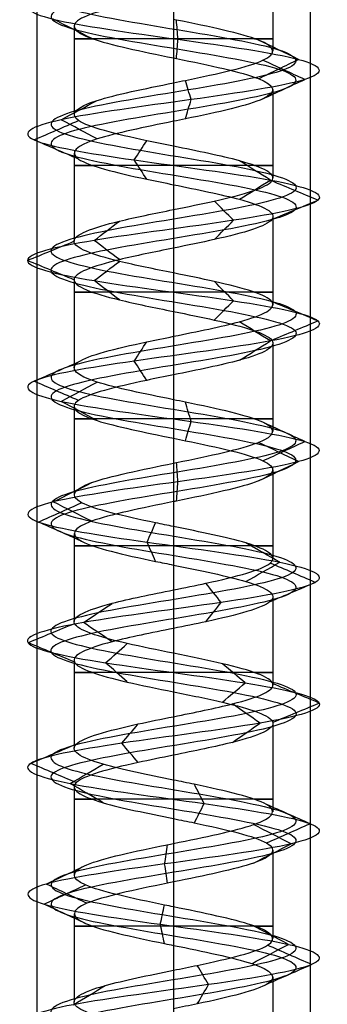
# Model space of a CAD drawing. Header units: millimetres. Extents: x -646 to 654, y -203 to 198.
# Tile 587 of 656: x 464.8 to 470.43, y 106.34 to 124.35. Entities that reach past the tile are written whole.
import ezdxf

# ---------------------------------------------------------------- set-up
doc = ezdxf.new("R2010")
doc.units = ezdxf.units.MM
doc.layers.add('Default', color=7, linetype='Continuous', true_color=0x000000)

msp = doc.modelspace()

# ---------------------------------------------------------------- linework, layer by layer
at = {"layer": 'Default', "color": 9, "true_color": 0xbebcba}
for p, q in [((469.432, 125.389, 881.322), (469.432, 123.774, 881.322)), ((467.616, 124.809, 879.505), (467.616, 123.194, 879.503)), ((465.8, 124.229, 881.322), (465.8, 122.615, 881.322)), ((469.432, 123.07, 881.322), (469.432, 121.456, 881.322)), ((467.616, 122.49, 879.503), (467.616, 120.876, 879.511)), ((465.8, 121.91, 881.322), (465.8, 120.297, 881.322)), ((469.432, 120.75, 881.322), (469.432, 119.137, 881.322)), ((467.616, 120.172, 879.511), (467.616, 118.559, 879.507)), ((465.8, 119.593, 881.322), (465.8, 117.98, 881.322)), ((469.432, 118.434, 881.322), (469.432, 116.82, 881.322)), ((467.616, 117.854, 879.507), (467.616, 116.24, 879.502)), ((465.8, 117.276, 881.322), (465.8, 115.66, 881.322)), ((469.432, 116.116, 881.322), (469.432, 114.5, 881.322)), ((467.616, 115.536, 879.502), (467.616, 113.922, 879.509)), ((465.8, 114.955, 881.322), (465.8, 113.343, 881.322)), ((469.432, 113.796, 881.322), (469.432, 112.183, 881.322)), ((467.616, 113.217, 879.509), (467.616, 111.604, 879.51)), ((465.8, 112.638, 881.322), (465.8, 111.026, 881.322)), ((469.432, 111.479, 881.322), (469.432, 109.865, 881.322)), ((467.616, 110.9, 879.51), (467.616, 109.286, 879.502)), ((465.8, 110.321, 881.322), (465.8, 108.706, 881.322)), ((469.432, 109.162, 881.322), (469.432, 107.546, 881.322)), ((467.616, 108.582, 879.502), (467.616, 106.967, 879.507)), ((465.8, 108.001, 881.322), (465.8, 106.388, 881.322)), ((469.432, 106.842, 881.322), (469.432, 105.228, 881.322))]:
    msp.add_line(p, q, dxfattribs=at)
at = {"layer": 'Default', "color": 9, "true_color": 0xbebcba, "extrusion": (0, 1, 0)}
for centre, start, end in [((-467.616, 881.322, 124.001), 270, 35.4392), ((-467.616, 881.322, 124.001), 144.6197, 270), ((-467.616, 881.322, 121.683), 270, 35.2305), ((-467.616, 881.322, 121.683), 144.7021, 270), ((-467.616, 881.322, 119.365), 270, 35.3467), ((-467.616, 881.322, 119.365), 144.6749, 270), ((-467.616, 881.322, 117.047), 270, 35.4895), ((-467.616, 881.322, 117.047), 144.755, 270), ((-467.616, 881.322, 114.729), 270, 35.2736), ((-467.616, 881.322, 114.729), 144.5029, 270), ((-467.616, 881.322, 112.411), 270, 35.2522), ((-467.616, 881.322, 112.411), 144.7143, 270), ((-467.616, 881.322, 110.093), 270, 35.4933), ((-467.616, 881.322, 110.093), 144.7115, 270), ((-467.616, 881.322, 107.774), 270, 35.342), ((-467.616, 881.322, 107.774), 144.5221, 270)]:
    msp.add_arc(centre, 1.816, start, end, dxfattribs=at)
at = {"layer": 'Default', "color": 9, "true_color": 0xbebcba}
for points, degree in [([(467.616, 139.246, 879.083), (466.871, 139.123, 879.083), (465.396, 138.878, 879.883), (465.201, 138.51, 882.41), (467.218, 138.143, 883.938), (469.596, 137.775, 883.077), (470.165, 137.407, 880.611), (468.403, 137.039, 878.796), (465.921, 136.672, 879.289), (464.988, 136.304, 881.641), (466.457, 135.936, 883.702), (468.985, 135.568, 883.587), (470.261, 135.2, 881.402), (469.119, 134.833, 879.144), (466.603, 134.465, 878.877), (465.012, 134.097, 880.845), (465.802, 133.729, 883.249), (468.249, 133.361, 883.892), (470.117, 132.994, 882.186), (469.699, 132.626, 879.69), (467.376, 132.258, 878.687), (465.272, 131.89, 880.092), (465.31, 131.523, 882.622), (467.456, 131.155, 883.964), (469.747, 130.787, 882.891), (470.09, 130.419, 880.384), (468.171, 130.051, 878.735), (465.744, 129.684, 879.451), (465.028, 129.316, 881.878), (466.677, 128.948, 883.797), (469.184, 128.58, 883.454), (470.257, 128.212, 881.162), (468.916, 127.845, 879.017), (466.386, 127.477, 878.979), (464.98, 127.109, 881.083), (465.983, 126.741, 883.406), (468.479, 126.374, 883.824), (470.185, 126.006, 881.956), (469.543, 125.638, 879.508), (467.139, 125.27, 878.719), (465.171, 124.902, 880.309), (465.438, 124.535, 882.826), (467.696, 124.167, 883.968), (469.88, 123.799, 882.691), (469.995, 123.431, 880.164), (467.935, 123.064, 878.695), (465.583, 122.696, 879.628), (465.089, 122.328, 882.11), (466.905, 121.96, 883.872), (469.371, 121.592, 883.303), (470.232, 121.225, 880.924), (468.702, 120.857, 878.909), (466.179, 120.489, 879.1), (464.969, 120.121, 881.322), (466.179, 119.753, 883.545), (468.702, 119.386, 883.736), (470.232, 119.018, 881.72), (469.371, 118.65, 879.341), (466.905, 118.282, 878.773), (465.089, 117.915, 880.535), (465.583, 117.547, 883.017), (467.935, 117.179, 883.949), (469.995, 116.811, 882.481), (469.88, 116.443, 879.953), (467.696, 116.076, 878.677), (465.438, 115.708, 879.819), (465.171, 115.34, 882.335), (467.139, 114.972, 883.925), (469.543, 114.604, 883.136), (470.185, 114.237, 880.689), (468.479, 113.869, 878.82), (465.983, 113.501, 879.239), (464.98, 113.133, 881.562), (466.386, 112.766, 883.666), (468.916, 112.398, 883.627), (470.257, 112.03, 881.482), (469.184, 111.662, 879.191), (466.677, 111.294, 878.848), (465.028, 110.927, 880.767), (465.744, 110.559, 883.194), (468.171, 110.191, 883.91), (470.09, 109.823, 882.261), (469.747, 109.455, 879.754), (467.456, 109.088, 878.681), (465.31, 108.72, 880.022), (465.272, 108.352, 882.552), (467.376, 107.984, 883.958), (469.699, 107.617, 882.954), (470.117, 107.249, 880.459), (468.249, 106.881, 878.753), (465.802, 106.513, 879.395), (465.012, 106.145, 881.799), (466.603, 105.778, 883.767), (469.119, 105.41, 883.5), (470.261, 105.042, 881.242), (468.985, 104.674, 879.057), (466.457, 104.307, 878.943), (464.988, 103.939, 881.003), (465.921, 103.571, 883.355), (468.403, 103.203, 883.849), (470.165, 102.835, 882.033), (469.596, 102.468, 879.567), (467.218, 102.1, 878.706), (465.201, 101.732, 880.235), (465.396, 101.364, 882.762), (466.871, 101.119, 883.562), (467.616, 100.996, 883.562)], 3), ([(467.616, 139.069, 878.656), (466.73, 138.947, 878.656), (464.973, 138.702, 879.609), (464.741, 138.334, 882.616), (467.142, 137.966, 884.436), (469.973, 137.598, 883.412), (470.65, 137.231, 880.476), (468.553, 136.863, 878.315), (465.599, 136.495, 878.902), (464.488, 136.127, 881.702), (466.237, 135.759, 884.155), (469.245, 135.392, 884.018), (470.764, 135.024, 881.417), (469.405, 134.656, 878.73), (466.41, 134.288, 878.412), (464.517, 133.92, 880.754), (465.456, 133.553, 883.616), (468.37, 133.185, 884.381), (470.594, 132.817, 882.35), (470.095, 132.449, 879.379), (467.331, 132.082, 878.185), (464.826, 131.714, 879.858), (464.872, 131.346, 882.87), (467.425, 130.978, 884.467), (470.153, 130.61, 883.189), (470.561, 130.243, 880.205), (468.277, 129.875, 878.242), (465.388, 129.507, 879.095), (464.536, 129.139, 881.983), (466.499, 128.771, 884.268), (469.483, 128.404, 883.86), (470.76, 128.036, 881.132), (469.163, 127.668, 878.578), (466.152, 127.3, 878.533), (464.478, 126.933, 881.037), (465.673, 126.565, 883.802), (468.643, 126.197, 884.3), (470.674, 125.829, 882.076), (469.909, 125.461, 879.163), (467.048, 125.094, 878.224), (464.705, 124.726, 880.117), (465.023, 124.358, 883.112), (467.711, 123.99, 884.471), (470.312, 123.623, 882.952), (470.448, 123.255, 879.943), (467.995, 122.887, 878.195), (465.196, 122.519, 879.305), (464.608, 122.151, 882.259), (466.77, 121.784, 884.357), (469.705, 121.416, 883.68), (470.73, 121.048, 880.848), (468.909, 120.68, 878.45), (465.905, 120.312, 878.677), (464.465, 119.945, 881.322), (465.905, 119.577, 883.968), (468.909, 119.209, 884.195), (470.73, 118.841, 881.796), (469.705, 118.474, 878.964), (466.77, 118.106, 878.288), (464.608, 117.738, 880.385), (465.196, 117.37, 883.339), (467.995, 117.002, 884.449), (470.448, 116.635, 882.701), (470.312, 116.267, 879.693), (467.711, 115.899, 878.173), (465.023, 115.531, 879.533), (464.705, 115.163, 882.528), (467.048, 114.796, 884.421), (469.909, 114.428, 883.481), (470.674, 114.06, 880.568), (468.643, 113.692, 878.344), (465.673, 113.325, 878.842), (464.478, 112.957, 881.607), (466.152, 112.589, 884.112), (469.163, 112.221, 884.066), (470.76, 111.853, 881.512), (469.483, 111.486, 878.785), (466.499, 111.118, 878.377), (464.536, 110.75, 880.661), (465.388, 110.382, 883.55), (468.277, 110.015, 884.402), (470.561, 109.647, 882.439), (470.153, 109.279, 879.455), (467.425, 108.911, 878.178), (464.872, 108.543, 879.775), (464.826, 108.176, 882.786), (467.331, 107.808, 884.459), (470.095, 107.44, 883.265), (470.594, 107.072, 880.295), (468.37, 106.704, 878.264), (465.456, 106.337, 879.028), (464.517, 105.969, 881.89), (466.41, 105.601, 884.233), (469.405, 105.233, 883.915), (470.764, 104.866, 881.227), (469.245, 104.498, 878.626), (466.237, 104.13, 878.49), (464.488, 103.762, 880.942), (465.599, 103.394, 883.742), (468.553, 103.027, 884.33), (470.65, 102.659, 882.168), (469.973, 102.291, 879.233), (467.142, 101.923, 878.209), (464.741, 101.555, 880.028), (464.973, 101.188, 883.035), (466.73, 100.942, 883.988), (467.616, 100.82, 883.988)], 3), ([(467.616, 138.893, 879.083), (466.871, 138.77, 879.083), (465.396, 138.525, 879.883), (465.201, 138.157, 882.409), (467.218, 137.79, 883.938), (469.596, 137.422, 883.077), (470.165, 137.054, 880.611), (468.403, 136.686, 878.796), (465.921, 136.318, 879.289), (464.988, 135.951, 881.641), (466.457, 135.583, 883.702), (468.985, 135.215, 883.587), (470.261, 134.847, 881.402), (469.119, 134.479, 879.144), (466.603, 134.112, 878.877), (465.012, 133.744, 880.845), (465.802, 133.376, 883.249), (468.249, 133.008, 883.892), (470.117, 132.641, 882.186), (469.699, 132.273, 879.69), (467.376, 131.905, 878.687), (465.272, 131.537, 880.092), (465.31, 131.169, 882.622), (467.456, 130.802, 883.964), (469.747, 130.434, 882.891), (470.09, 130.066, 880.384), (468.171, 129.698, 878.735), (465.744, 129.331, 879.451), (465.028, 128.963, 881.878), (466.677, 128.595, 883.797), (469.184, 128.227, 883.454), (470.257, 127.859, 881.162), (468.916, 127.492, 879.017), (466.386, 127.124, 878.979), (464.98, 126.756, 881.083), (465.983, 126.388, 883.405), (468.479, 126.02, 883.824), (470.185, 125.653, 881.956), (469.543, 125.285, 879.508), (467.139, 124.917, 878.719), (465.171, 124.549, 880.309), (465.438, 124.182, 882.826), (467.696, 123.814, 883.968), (469.88, 123.446, 882.691), (469.995, 123.078, 880.164), (467.935, 122.71, 878.695), (465.583, 122.343, 879.628), (465.089, 121.975, 882.11), (466.905, 121.607, 883.872), (469.371, 121.239, 883.303), (470.232, 120.871, 880.924), (468.702, 120.504, 878.909), (466.179, 120.136, 879.1), (464.969, 119.768, 881.322), (466.179, 119.4, 883.545), (468.702, 119.033, 883.736), (470.232, 118.665, 881.72), (469.371, 118.297, 879.341), (466.905, 117.929, 878.773), (465.089, 117.561, 880.535), (465.583, 117.194, 883.017), (467.935, 116.826, 883.949), (469.995, 116.458, 882.481), (469.88, 116.09, 879.953), (467.696, 115.722, 878.677), (465.438, 115.355, 879.819), (465.171, 114.987, 882.335), (467.139, 114.619, 883.925), (469.543, 114.251, 883.136), (470.185, 113.884, 880.689), (468.479, 113.516, 878.82), (465.983, 113.148, 879.239), (464.98, 112.78, 881.562), (466.386, 112.412, 883.666), (468.916, 112.045, 883.627), (470.257, 111.677, 881.482), (469.184, 111.309, 879.191), (466.677, 110.941, 878.848), (465.028, 110.574, 880.767), (465.744, 110.206, 883.194), (468.171, 109.838, 883.91), (470.09, 109.47, 882.261), (469.747, 109.102, 879.754), (467.456, 108.735, 878.681), (465.31, 108.367, 880.022), (465.272, 107.999, 882.552), (467.376, 107.631, 883.958), (469.699, 107.263, 882.954), (470.117, 106.896, 880.459), (468.249, 106.528, 878.753), (465.802, 106.16, 879.395), (465.012, 105.792, 881.799), (466.603, 105.425, 883.767), (469.119, 105.057, 883.5), (470.261, 104.689, 881.242), (468.985, 104.321, 879.057), (466.457, 103.953, 878.943), (464.988, 103.586, 881.003), (465.921, 103.218, 883.355), (468.403, 102.85, 883.849), (470.165, 102.482, 882.033), (469.596, 102.114, 879.567), (467.218, 101.747, 878.706), (465.201, 101.379, 880.235), (465.396, 101.011, 882.762), (466.871, 100.766, 883.562), (467.616, 100.643, 883.562)], 3), ([(466.121, 124.005, 882.354), (465.886, 124.123, 882.516), (465.652, 124.24, 882.677), (465.418, 124.358, 882.839)], 3), ([(467.696, 123.99, 883.991), (467.688, 124.108, 883.707), (467.679, 124.226, 883.422), (467.67, 124.343, 883.138)], 3), ([(467.67, 123.637, 883.138), (467.679, 123.755, 883.422), (467.688, 123.873, 883.707), (467.696, 123.99, 883.991)], 3), ([(469.901, 123.623, 882.704), (469.657, 123.74, 882.556), (469.414, 123.858, 882.409), (469.17, 123.975, 882.262)], 3), ([(467.616, 123.649, 883.138), (467.616, 122.842, 883.138), (467.616, 122.035, 883.138)], 2), ([(469.17, 123.27, 882.262), (469.414, 123.387, 882.409), (469.657, 123.505, 882.556), (469.901, 123.623, 882.704)], 3), ([(470.016, 123.255, 880.153), (469.761, 123.372, 880.278), (469.505, 123.49, 880.402), (469.25, 123.607, 880.527)], 3), ([(467.938, 122.887, 878.671), (467.903, 123.004, 878.953), (467.869, 123.122, 879.236), (467.835, 123.239, 879.518)], 3), ([(469.25, 122.902, 880.527), (469.505, 123.02, 880.402), (469.761, 123.137, 880.278), (470.016, 123.255, 880.153)], 3), ([(465.564, 122.519, 879.613), (465.783, 122.637, 879.794), (466.001, 122.754, 879.976), (466.219, 122.871, 880.158)], 3), ([(467.835, 122.534, 879.518), (467.869, 122.652, 879.236), (467.903, 122.769, 878.953), (467.938, 122.887, 878.671)], 3), ([(465.066, 122.151, 882.117), (465.337, 122.269, 882.032), (465.608, 122.386, 881.948), (465.879, 122.504, 881.863)], 3), ([(466.219, 122.167, 880.158), (466.001, 122.284, 879.976), (465.782, 122.402, 879.794), (465.564, 122.519, 879.613)], 3), ([(465.879, 121.799, 881.863), (465.608, 121.917, 881.948), (465.337, 122.034, 882.032), (465.066, 122.151, 882.117)], 3), ([(466.899, 121.784, 883.894), (466.975, 121.901, 883.621), (467.051, 122.018, 883.348), (467.127, 122.136, 883.075)], 3), ([(467.127, 121.432, 883.075), (467.051, 121.549, 883.348), (466.975, 121.666, 883.621), (466.899, 121.784, 883.894)], 3), ([(469.386, 121.416, 883.321), (469.198, 121.533, 883.109), (469.01, 121.65, 882.896), (468.822, 121.768, 882.684)], 3), ([(468.822, 121.064, 882.684), (469.01, 121.181, 882.897), (469.198, 121.299, 883.109), (469.386, 121.416, 883.321)], 3), ([(470.255, 121.048, 880.92), (469.975, 121.165, 880.963), (469.695, 121.282, 881.006), (469.415, 121.4, 881.048)], 3), ([(467.616, 121.331, 883.138), (467.616, 120.524, 883.138), (467.616, 119.717, 883.138)], 2), ([(468.712, 120.68, 878.887), (468.595, 120.797, 879.146), (468.479, 120.915, 879.404), (468.363, 121.032, 879.662)], 3), ([(469.415, 120.696, 881.048), (469.695, 120.814, 881.006), (469.975, 120.931, 880.963), (470.255, 121.048, 880.92)], 3), ([(466.166, 120.312, 879.08), (466.32, 120.43, 879.318), (466.473, 120.547, 879.556), (466.627, 120.664, 879.793)], 3), ([(468.363, 120.329, 879.662), (468.479, 120.446, 879.404), (468.595, 120.563, 879.146), (468.712, 120.68, 878.887)], 3), ([(464.945, 119.945, 881.322), (465.229, 120.062, 881.322), (465.512, 120.179, 881.322), (465.795, 120.296, 881.322)], 3), ([(466.627, 119.961, 879.793), (466.473, 120.078, 879.556), (466.32, 120.195, 879.318), (466.166, 120.312, 879.08)], 3), ([(465.795, 119.593, 881.322), (465.512, 119.71, 881.322), (465.229, 119.828, 881.322), (464.945, 119.945, 881.322)], 3), ([(466.166, 119.577, 883.565), (466.32, 119.694, 883.327), (466.473, 119.811, 883.089), (466.627, 119.928, 882.851)], 3), ([(466.627, 119.226, 882.851), (466.473, 119.343, 883.089), (466.32, 119.46, 883.327), (466.166, 119.577, 883.565)], 3), ([(468.712, 119.209, 883.757), (468.595, 119.326, 883.499), (468.479, 119.443, 883.241), (468.363, 119.56, 882.982)], 3), ([(468.363, 118.858, 882.982), (468.479, 118.975, 883.241), (468.595, 119.092, 883.499), (468.712, 119.209, 883.757)], 3), ([(470.255, 118.841, 881.724), (469.975, 118.959, 881.681), (469.694, 119.076, 881.639), (469.414, 119.193, 881.596)], 3), ([(467.616, 119.013, 883.138), (467.616, 118.206, 883.138), (467.616, 117.399, 883.138)], 2), ([(469.415, 118.49, 881.596), (469.695, 118.607, 881.639), (469.975, 118.724, 881.681), (470.255, 118.841, 881.724)], 3), ([(469.386, 118.474, 879.323), (469.198, 118.591, 879.536), (469.01, 118.708, 879.749), (468.821, 118.826, 879.961)], 3), ([(468.822, 118.122, 879.961), (469.01, 118.239, 879.748), (469.198, 118.356, 879.536), (469.386, 118.474, 879.323)], 3), ([(466.899, 118.106, 878.75), (466.975, 118.223, 879.023), (467.051, 118.341, 879.297), (467.127, 118.458, 879.57)], 3), ([(465.066, 117.738, 880.528), (465.337, 117.855, 880.612), (465.608, 117.973, 880.697), (465.879, 118.09, 880.781)], 3), ([(467.127, 117.754, 879.57), (467.051, 117.871, 879.297), (466.975, 117.988, 879.024), (466.899, 118.106, 878.75)], 3), ([(465.88, 117.386, 880.781), (465.609, 117.503, 880.697), (465.337, 117.621, 880.612), (465.066, 117.738, 880.528)], 3), ([(465.564, 117.37, 883.032), (465.783, 117.488, 882.85), (466.001, 117.605, 882.668), (466.219, 117.723, 882.486)], 3), ([(466.219, 117.018, 882.486), (466.001, 117.135, 882.668), (465.783, 117.253, 882.85), (465.564, 117.37, 883.032)], 3), ([(467.938, 117.002, 883.973), (467.903, 117.12, 883.691), (467.869, 117.238, 883.409), (467.835, 117.355, 883.126)], 3), ([(467.835, 116.65, 883.126), (467.869, 116.767, 883.408), (467.903, 116.885, 883.691), (467.938, 117.002, 883.973)], 3), ([(470.016, 116.635, 882.491), (469.761, 116.752, 882.367), (469.505, 116.87, 882.242), (469.25, 116.987, 882.118)], 3), ([(467.616, 116.695, 883.138), (467.616, 115.888, 883.138), (467.616, 115.081, 883.138)], 2), ([(469.901, 116.267, 879.941), (469.658, 116.384, 880.088), (469.414, 116.502, 880.235), (469.171, 116.619, 880.382)], 3), ([(469.25, 116.282, 882.118), (469.505, 116.399, 882.242), (469.761, 116.517, 882.367), (470.016, 116.635, 882.491)], 3), ([(467.696, 115.899, 878.653), (467.688, 116.017, 878.937), (467.679, 116.134, 879.221), (467.671, 116.252, 879.505)], 3), ([(469.171, 115.914, 880.382), (469.414, 116.032, 880.235), (469.658, 116.149, 880.088), (469.901, 116.267, 879.941)], 3), ([(465.418, 115.531, 879.805), (465.652, 115.649, 879.967), (465.886, 115.766, 880.128), (466.12, 115.884, 880.29)], 3), ([(467.671, 115.546, 879.505), (467.679, 115.664, 879.221), (467.688, 115.782, 878.937), (467.696, 115.899, 878.653)], 3), ([(465.149, 115.163, 882.344), (465.411, 115.281, 882.235), (465.674, 115.398, 882.127), (465.936, 115.516, 882.018)], 3), ([(466.12, 115.179, 880.29), (465.886, 115.296, 880.128), (465.652, 115.414, 879.967), (465.418, 115.531, 879.805)], 3), ([(465.936, 114.811, 882.018), (465.674, 114.929, 882.127), (465.411, 115.046, 882.235), (465.149, 115.163, 882.344)], 3), ([(467.134, 114.796, 883.949), (467.186, 114.913, 883.669), (467.237, 115.031, 883.39), (467.288, 115.148, 883.11)], 3), ([(467.288, 114.443, 883.111), (467.237, 114.561, 883.39), (467.186, 114.678, 883.669), (467.134, 114.796, 883.949)], 3), ([(469.56, 114.428, 883.152), (469.353, 114.545, 882.958), (469.146, 114.663, 882.763), (468.94, 114.78, 882.569)], 3), ([(467.616, 114.377, 883.138), (467.616, 113.57, 883.138), (467.616, 112.763, 883.138)], 2), ([(468.94, 114.076, 882.569), (469.147, 114.193, 882.763), (469.353, 114.311, 882.958), (469.56, 114.428, 883.152)], 3), ([(470.208, 114.06, 880.683), (469.933, 114.177, 880.751), (469.657, 114.295, 880.819), (469.382, 114.412, 880.887)], 3), ([(468.487, 113.692, 878.798), (468.394, 113.81, 879.066), (468.302, 113.927, 879.334), (468.209, 114.044, 879.602)], 3), ([(469.382, 113.708, 880.887), (469.657, 113.825, 880.819), (469.933, 113.943, 880.751), (470.208, 114.06, 880.683)], 3), ([(465.969, 113.325, 879.22), (466.144, 113.442, 879.443), (466.318, 113.559, 879.666), (466.493, 113.676, 879.89)], 3), ([(468.209, 113.341, 879.602), (468.302, 113.458, 879.334), (468.394, 113.575, 879.066), (468.487, 113.692, 878.798)], 3), ([(464.956, 112.957, 881.564), (465.238, 113.074, 881.538), (465.52, 113.191, 881.513), (465.803, 113.308, 881.487)], 3), ([(466.493, 112.973, 879.889), (466.318, 113.09, 879.666), (466.144, 113.207, 879.443), (465.969, 113.325, 879.22)], 3), ([(465.802, 112.605, 881.487), (465.52, 112.723, 881.513), (465.238, 112.84, 881.538), (464.956, 112.957, 881.564)], 3), ([(466.375, 112.589, 883.687), (466.506, 112.706, 883.436), (466.638, 112.823, 883.185), (466.769, 112.94, 882.935)], 3), ([(466.769, 112.238, 882.935), (466.638, 112.355, 883.185), (466.506, 112.472, 883.436), (466.375, 112.589, 883.687)], 3), ([(468.927, 112.221, 883.648), (468.788, 112.338, 883.402), (468.649, 112.455, 883.155), (468.51, 112.572, 882.908)], 3), ([(468.51, 111.87, 882.908), (468.649, 111.987, 883.155), (468.788, 112.104, 883.402), (468.927, 112.221, 883.648)], 3), ([(470.281, 111.853, 881.483), (469.998, 111.971, 881.466), (469.716, 112.088, 881.449), (469.433, 112.205, 881.432)], 3), ([(467.616, 112.059, 883.138), (467.616, 111.252, 883.138), (467.616, 110.445, 883.138)], 2), ([(469.198, 111.486, 879.171), (469.03, 111.603, 879.4), (468.862, 111.72, 879.628), (468.694, 111.837, 879.856)], 3), ([(469.433, 111.502, 881.432), (469.716, 111.619, 881.449), (469.998, 111.736, 881.466), (470.281, 111.853, 881.483)], 3), ([(466.669, 111.118, 878.825), (466.769, 111.235, 879.091), (466.87, 111.352, 879.356), (466.97, 111.47, 879.621)], 3), ([(468.694, 111.134, 879.856), (468.862, 111.251, 879.628), (469.03, 111.368, 879.4), (469.198, 111.486, 879.171)], 3), ([(465.005, 110.75, 880.762), (465.282, 110.867, 880.821), (465.559, 110.985, 880.881), (465.837, 111.102, 880.94)], 3), ([(466.97, 110.766, 879.621), (466.87, 110.883, 879.356), (466.769, 111.001, 879.091), (466.669, 111.118, 878.825)], 3), ([(465.837, 110.398, 880.94), (465.56, 110.515, 880.881), (465.282, 110.633, 880.821), (465.005, 110.75, 880.762)], 3), ([(465.727, 110.382, 883.21), (465.928, 110.5, 883.01), (466.129, 110.617, 882.809), (466.329, 110.734, 882.608)], 3), ([(466.33, 110.03, 882.608), (466.129, 110.148, 882.809), (465.928, 110.265, 883.01), (465.727, 110.382, 883.21)], 3), ([(468.176, 110.015, 883.933), (468.116, 110.132, 883.655), (468.057, 110.249, 883.378), (467.997, 110.367, 883.1)], 3), ([(467.997, 109.662, 883.1), (468.057, 109.78, 883.378), (468.116, 109.897, 883.655), (468.176, 110.015, 883.933)], 3), ([(470.112, 109.647, 882.269), (469.847, 109.764, 882.168), (469.581, 109.882, 882.068), (469.316, 109.999, 881.967)], 3), ([(467.616, 109.74, 883.138), (467.616, 108.933, 883.138), (467.616, 108.126, 883.138)], 2), ([(469.316, 109.294, 881.967), (469.581, 109.412, 882.068), (469.847, 109.529, 882.168), (470.112, 109.647, 882.269)], 3), ([(469.766, 109.279, 879.74), (469.538, 109.396, 879.908), (469.309, 109.514, 880.076), (469.08, 109.631, 880.245)], 3), ([(467.454, 108.911, 878.657), (467.472, 109.029, 878.94), (467.489, 109.146, 879.224), (467.506, 109.264, 879.508)], 3), ([(469.08, 108.926, 880.245), (469.309, 109.044, 880.076), (469.538, 109.161, 879.908), (469.766, 109.279, 879.74)], 3), ([(465.29, 108.543, 880.01), (465.537, 108.661, 880.15), (465.785, 108.778, 880.29), (466.033, 108.896, 880.429)], 3), ([(467.506, 108.559, 879.508), (467.489, 108.676, 879.224), (467.472, 108.794, 878.941), (467.454, 108.911, 878.657)], 3), ([(465.251, 108.176, 882.563), (465.503, 108.293, 882.431), (465.755, 108.411, 882.299), (466.007, 108.528, 882.167)], 3), ([(466.033, 108.191, 880.429), (465.785, 108.308, 880.29), (465.537, 108.426, 880.15), (465.29, 108.543, 880.01)], 3), ([(466.007, 107.823, 882.167), (465.755, 107.94, 882.299), (465.503, 108.058, 882.431), (465.251, 108.176, 882.563)], 3), ([(467.374, 107.808, 883.982), (467.4, 107.925, 883.698), (467.425, 108.043, 883.415), (467.451, 108.161, 883.132)], 3), ([(467.451, 107.455, 883.132), (467.425, 107.573, 883.415), (467.4, 107.69, 883.698), (467.374, 107.808, 883.982)], 3), ([(469.718, 107.44, 882.969), (469.494, 107.558, 882.794), (469.27, 107.675, 882.618), (469.047, 107.793, 882.443)], 3), ([(467.616, 107.422, 883.138), (467.616, 106.615, 883.138), (467.616, 105.808, 883.138)], 2), ([(469.046, 107.087, 882.443), (469.27, 107.205, 882.618), (469.494, 107.322, 882.794), (469.718, 107.44, 882.969)], 3), ([(470.14, 107.072, 880.451), (469.872, 107.19, 880.544), (469.603, 107.307, 880.636), (469.335, 107.424, 880.729)], 3), ([(468.255, 106.704, 878.73), (468.187, 106.822, 879.005), (468.119, 106.939, 879.281), (468.051, 107.056, 879.556)], 3), ([(469.334, 106.72, 880.729), (469.603, 106.837, 880.637), (469.871, 106.955, 880.544), (470.14, 107.072, 880.451)], 3), ([(465.785, 106.337, 879.378), (465.98, 106.454, 879.585), (466.175, 106.572, 879.792), (466.369, 106.689, 879.998)], 3), ([(468.051, 106.352, 879.557), (468.119, 106.47, 879.281), (468.187, 106.587, 879.005), (468.255, 106.704, 878.73)], 3)]:
    msp.add_open_spline(points, degree=degree, dxfattribs=at)
at = {"layer": 'Default'}
for points in [[(465.116, 134.34, 881.322), (465.116, 111.84, 881.322), (465.116, 89.34, 881.322)], [(467.616, 134.34, 883.822), (467.616, 111.84, 883.822), (467.616, 89.34, 883.822)], [(467.616, 134.34, 878.822), (467.616, 111.84, 878.822), (467.616, 89.34, 878.822)], [(470.116, 134.34, 881.322), (470.116, 111.84, 881.322), (470.116, 89.34, 881.322)]]:
    msp.add_open_spline(points, degree=2, dxfattribs=at)
at = {"layer": 'Default', "color": 9, "true_color": 0xbebcba}
for points, knots in [([(467.616, 124.809, 879.505), (467.505, 124.786, 879.504), (466.794, 124.641, 879.562), (465.633, 124.374, 880.5), (465.847, 124.01, 882.518), (467.033, 123.768, 883.137), (467.616, 123.649, 883.138)], [-8.367307, -8.367307, -8.367307, -8.367307, -7.881443, -5.227324, -2.573205, 0, 0, 0, 0]), ([(467.616, 123.194, 879.503), (467.689, 123.209, 879.503), (467.763, 123.224, 879.507), (467.835, 123.239, 879.515), (468.432, 123.362, 879.588), (468.988, 123.484, 879.984), (469.251, 123.607, 880.524), (469.514, 123.729, 881.064), (469.483, 123.852, 881.747), (469.172, 123.975, 882.261), (468.861, 124.097, 882.775), (468.271, 124.22, 883.119), (467.67, 124.342, 883.137), (467.652, 124.346, 883.138), (467.634, 124.35, 883.138), (467.616, 124.354, 883.138)], [-7.832008, -7.832008, -7.832008, -7.832008, -7.528171, -7.528171, -7.528171, -5.043059, -5.043059, -5.043059, -2.557914, -2.557914, -2.557914, -0.07214, -0.07214, -0.07214, 0, 0, 0, 0]), ([(467.616, 123.649, 883.138), (467.634, 123.646, 883.138), (468.253, 123.519, 883.13), (469.452, 123.27, 882.43), (469.545, 122.903, 880.381), (468.364, 122.642, 879.539), (467.689, 122.505, 879.503), (467.616, 122.49, 879.503)], [-16.737468, -16.737468, -16.737468, -16.737468, -16.657, -14.001537, -11.346073, -8.690609, -8.366026, -8.366026, -8.366026, -8.366026]), ([(467.616, 122.035, 883.138), (467.451, 122.069, 883.139), (467.287, 122.102, 883.119), (467.129, 122.136, 883.075), (466.55, 122.258, 882.913), (466.059, 122.381, 882.437), (465.88, 122.503, 881.863), (465.702, 122.626, 881.29), (465.835, 122.749, 880.619), (466.219, 122.871, 880.157), (466.557, 122.979, 879.752), (467.088, 123.086, 879.508), (467.616, 123.194, 879.503)], [-15.63939, -15.63939, -15.63939, -15.63939, -14.986777, -14.986777, -14.986777, -12.500257, -12.500257, -12.500257, -10.013878, -10.013878, -10.013878, -7.832008, -7.832008, -7.832008, -7.832008]), ([(467.616, 122.49, 879.503), (467.088, 122.382, 879.508), (465.952, 122.152, 880.03), (465.568, 121.799, 881.961), (466.684, 121.521, 883.043), (467.451, 121.365, 883.139), (467.616, 121.331, 883.138)], [-8.366026, -8.366026, -8.366026, -8.366026, -6.035145, -3.379681, -0.724217, 0, 0, 0, 0]), ([(467.616, 120.876, 879.511), (467.873, 120.928, 879.51), (468.13, 120.98, 879.561), (468.362, 121.032, 879.665), (468.91, 121.155, 879.912), (469.323, 121.278, 880.456), (469.414, 121.4, 881.05), (469.504, 121.523, 881.643), (469.271, 121.645, 882.286), (468.822, 121.768, 882.685), (468.495, 121.857, 882.974), (468.054, 121.946, 883.134), (467.616, 122.035, 883.138)], [-7.800135, -7.800135, -7.800135, -7.800135, -6.744518, -6.744518, -6.744518, -4.258999, -4.258999, -4.258999, -1.773551, -1.773551, -1.773551, 0, 0, 0, 0]), ([(467.616, 121.331, 883.138), (468.054, 121.242, 883.134), (469.102, 121.03, 882.753), (469.737, 120.696, 881.001), (468.734, 120.399, 879.68), (467.873, 120.224, 879.51), (467.616, 120.172, 879.511)], [-16.6743, -16.6743, -16.6743, -16.6743, -14.752232, -12.106272, -9.460311, -8.336702, -8.336702, -8.336702, -8.336702]), ([(467.616, 119.717, 883.138), (467.267, 119.788, 883.137), (466.918, 119.858, 883.04), (466.628, 119.929, 882.852), (466.124, 120.052, 882.526), (465.797, 120.174, 881.925), (465.797, 120.297, 881.324), (465.797, 120.419, 880.724), (466.124, 120.542, 880.123), (466.628, 120.665, 879.797), (466.918, 120.735, 879.609), (467.267, 120.806, 879.512), (467.616, 120.876, 879.511)], [-15.596644, -15.596644, -15.596644, -15.596644, -14.202599, -14.202599, -14.202599, -11.716491, -11.716491, -11.716491, -9.230365, -9.230365, -9.230365, -7.800135, -7.800135, -7.800135, -7.800135]), ([(467.616, 120.172, 879.511), (467.267, 120.101, 879.512), (466.312, 119.908, 879.777), (465.47, 119.593, 881.324), (466.312, 119.277, 882.872), (467.267, 119.084, 883.137), (467.616, 119.013, 883.138)], [-8.336702, -8.336702, -8.336702, -8.336702, -6.814351, -4.168391, -1.52243, 0, 0, 0, 0]), ([(467.616, 118.559, 879.507), (468.054, 118.648, 879.512), (468.495, 118.737, 879.672), (468.821, 118.826, 879.962), (469.271, 118.948, 880.36), (469.504, 119.071, 881.003), (469.413, 119.193, 881.598), (469.323, 119.316, 882.192), (468.909, 119.439, 882.736), (468.361, 119.561, 882.983), (468.129, 119.613, 883.088), (467.873, 119.665, 883.139), (467.616, 119.717, 883.138)], [-7.799216, -7.799216, -7.799216, -7.799216, -5.994064, -5.994064, -5.994064, -3.50751, -3.50751, -3.50751, -1.020957, -1.020957, -1.020957, 0, 0, 0, 0]), ([(467.616, 119.013, 883.138), (467.873, 118.961, 883.139), (468.734, 118.786, 882.968), (469.736, 118.489, 881.647), (469.102, 118.155, 879.893), (468.054, 117.943, 879.512), (467.616, 117.854, 879.507)], [-16.700027, -16.700027, -16.700027, -16.700027, -15.575873, -12.926078, -10.276284, -8.352092, -8.352092, -8.352092, -8.352092]), ([(467.616, 117.399, 883.138), (467.087, 117.507, 883.134), (466.556, 117.615, 882.89), (466.218, 117.722, 882.485), (465.834, 117.845, 882.024), (465.7, 117.967, 881.354), (465.879, 118.09, 880.781), (466.058, 118.213, 880.207), (466.548, 118.335, 879.731), (467.127, 118.458, 879.57), (467.285, 118.491, 879.526), (467.45, 118.525, 879.506), (467.616, 118.559, 879.507)], [-15.613516, -15.613516, -15.613516, -15.613516, -13.450016, -13.450016, -13.450016, -10.965036, -10.965036, -10.965036, -8.479929, -8.479929, -8.479929, -7.799216, -7.799216, -7.799216, -7.799216]), ([(467.616, 117.854, 879.507), (467.45, 117.821, 879.506), (466.683, 117.665, 879.601), (465.567, 117.386, 880.683), (465.951, 117.033, 882.613), (467.087, 116.803, 883.134), (467.616, 116.695, 883.138)], [-8.352092, -8.352092, -8.352092, -8.352092, -7.626489, -4.976694, -2.3269, 0, 0, 0, 0]), ([(467.616, 116.24, 879.502), (467.634, 116.244, 879.502), (467.652, 116.247, 879.502), (467.671, 116.251, 879.503), (468.271, 116.374, 879.521), (468.861, 116.496, 879.866), (469.172, 116.619, 880.38), (469.483, 116.742, 880.894), (469.513, 116.864, 881.577), (469.25, 116.987, 882.117), (468.987, 117.109, 882.657), (468.43, 117.232, 883.054), (467.834, 117.354, 883.126), (467.761, 117.369, 883.135), (467.689, 117.384, 883.139), (467.616, 117.399, 883.138)], [-7.821874, -7.821874, -7.821874, -7.821874, -7.745852, -7.745852, -7.745852, -5.260587, -5.260587, -5.260587, -2.774999, -2.774999, -2.774999, -0.288897, -0.288897, -0.288897, 0, 0, 0, 0]), ([(467.616, 116.695, 883.138), (467.689, 116.68, 883.139), (468.363, 116.543, 883.102), (469.544, 116.283, 882.26), (469.452, 115.915, 880.211), (468.253, 115.666, 879.51), (467.634, 115.539, 879.502), (467.616, 115.536, 879.502)], [-16.732463, -16.732463, -16.732463, -16.732463, -16.410685, -13.756016, -11.101346, -8.446676, -8.365482, -8.365482, -8.365482, -8.365482]), ([(467.616, 115.081, 883.138), (467.506, 115.103, 883.139), (467.397, 115.125, 883.13), (467.289, 115.148, 883.11), (466.698, 115.27, 883.002), (466.166, 115.393, 882.572), (465.936, 115.516, 882.017), (465.706, 115.638, 881.462), (465.778, 115.761, 880.782), (466.119, 115.883, 880.288), (466.45, 116.002, 879.808), (467.033, 116.121, 879.504), (467.616, 116.24, 879.502)], [-15.637448, -15.637448, -15.637448, -15.637448, -15.20352, -15.20352, -15.20352, -12.717212, -12.717212, -12.717212, -10.231282, -10.231282, -10.231282, -7.821874, -7.821874, -7.821874, -7.821874]), ([(467.616, 115.536, 879.502), (467.033, 115.417, 879.504), (465.848, 115.175, 880.123), (465.634, 114.811, 882.142), (466.795, 114.544, 883.08), (467.506, 114.399, 883.139), (467.616, 114.377, 883.138)], [-8.365482, -8.365482, -8.365482, -8.365482, -5.792006, -3.137337, -0.482667, 0, 0, 0, 0]), ([(467.616, 113.922, 879.509), (467.818, 113.962, 879.507), (468.019, 114.003, 879.538), (468.209, 114.044, 879.604), (468.777, 114.167, 879.799), (469.238, 114.29, 880.304), (469.382, 114.412, 880.887), (469.525, 114.535, 881.47), (469.352, 114.657, 882.131), (468.94, 114.78, 882.568), (468.604, 114.88, 882.926), (468.108, 114.98, 883.133), (467.616, 115.081, 883.138)], [-7.807043, -7.807043, -7.807043, -7.807043, -6.976358, -6.976358, -6.976358, -4.491104, -4.491104, -4.491104, -2.005998, -2.005998, -2.005998, 0, 0, 0, 0]), ([(467.616, 114.377, 883.138), (468.108, 114.276, 883.133), (469.21, 114.053, 882.672), (469.699, 113.708, 880.809), (468.623, 113.422, 879.631), (467.818, 113.258, 879.507), (467.616, 113.217, 879.509)], [-16.686845, -16.686845, -16.686845, -16.686845, -14.522661, -11.874883, -9.227105, -8.342327, -8.342327, -8.342327, -8.342327]), ([(467.616, 112.763, 883.138), (467.322, 112.822, 883.138), (467.028, 112.882, 883.071), (466.771, 112.941, 882.935), (466.239, 113.064, 882.656), (465.859, 113.186, 882.087), (465.804, 113.309, 881.489), (465.75, 113.431, 880.89), (466.021, 113.554, 880.262), (466.494, 113.677, 879.892), (466.809, 113.758, 879.645), (467.213, 113.84, 879.512), (467.616, 113.922, 879.509)], [-15.604917, -15.604917, -15.604917, -15.604917, -14.435106, -14.435106, -14.435106, -11.948704, -11.948704, -11.948704, -9.462258, -9.462258, -9.462258, -7.807043, -7.807043, -7.807043, -7.807043]), ([(467.616, 113.217, 879.509), (467.213, 113.136, 879.512), (466.202, 112.932, 879.844), (465.479, 112.605, 881.518), (466.423, 112.3, 882.932), (467.322, 112.118, 883.138), (467.616, 112.059, 883.138)], [-8.342327, -8.342327, -8.342327, -8.342327, -6.579327, -3.931549, -1.283771, 0, 0, 0, 0]), ([(467.616, 111.604, 879.51), (468, 111.682, 879.512), (468.386, 111.76, 879.632), (468.694, 111.838, 879.859), (469.177, 111.96, 880.215), (469.467, 112.083, 880.834), (469.431, 112.206, 881.434), (469.395, 112.328, 882.034), (469.032, 112.451, 882.614), (468.509, 112.573, 882.909), (468.24, 112.636, 883.061), (467.928, 112.7, 883.138), (467.616, 112.763, 883.138)], [-7.797326, -7.797326, -7.797326, -7.797326, -6.217085, -6.217085, -6.217085, -3.730727, -3.730727, -3.730727, -1.244416, -1.244416, -1.244416, 0, 0, 0, 0]), ([(467.616, 112.059, 883.138), (467.928, 111.995, 883.138), (468.846, 111.81, 882.913), (469.757, 111.501, 881.454), (468.993, 111.178, 879.821), (468, 110.978, 879.512), (467.616, 110.9, 879.51)], [-16.681719, -16.681719, -16.681719, -16.681719, -15.318312, -12.671297, -10.024281, -8.341619, -8.341619, -8.341619, -8.341619]), ([(467.616, 110.445, 883.138), (467.141, 110.541, 883.133), (466.664, 110.638, 882.943), (466.329, 110.734, 882.608), (465.905, 110.857, 882.184), (465.711, 110.98, 881.528), (465.837, 111.102, 880.941), (465.963, 111.225, 880.354), (466.409, 111.347, 879.835), (466.971, 111.47, 879.623), (467.175, 111.515, 879.545), (467.395, 111.559, 879.508), (467.616, 111.604, 879.51)], [-15.601562, -15.601562, -15.601562, -15.601562, -13.67352, -13.67352, -13.67352, -11.188318, -11.188318, -11.188318, -8.70298, -8.70298, -8.70298, -7.797326, -7.797326, -7.797326, -7.797326]), ([(467.616, 110.9, 879.51), (467.395, 110.855, 879.508), (466.571, 110.688, 879.647), (465.518, 110.398, 880.872), (466.057, 110.056, 882.7), (467.141, 109.837, 883.133), (467.616, 109.74, 883.138)], [-8.341619, -8.341619, -8.341619, -8.341619, -7.377266, -4.730251, -2.083235, 0, 0, 0, 0]), ([(467.616, 109.286, 879.502), (468.18, 109.401, 879.505), (468.746, 109.516, 879.789), (469.08, 109.631, 880.243), (469.436, 109.754, 880.727), (469.528, 109.876, 881.405), (469.315, 109.999, 881.966), (469.102, 110.121, 882.528), (468.583, 110.244, 882.974), (467.996, 110.367, 883.1), (467.871, 110.393, 883.127), (467.744, 110.419, 883.139), (467.616, 110.445, 883.138)], [-7.812655, -7.812655, -7.812655, -7.812655, -5.479147, -5.479147, -5.479147, -2.993053, -2.993053, -2.993053, -0.506657, -0.506657, -0.506657, 0, 0, 0, 0]), ([(467.616, 109.74, 883.138), (467.744, 109.714, 883.139), (468.473, 109.566, 883.069), (469.621, 109.295, 882.082), (469.349, 108.934, 880.091), (468.18, 108.697, 879.505), (467.616, 108.582, 879.502)], [-16.733472, -16.733472, -16.733472, -16.733472, -16.170327, -13.515497, -10.860667, -8.36821, -8.36821, -8.36821, -8.36821]), ([(467.616, 108.126, 883.138), (467.561, 108.138, 883.138), (467.506, 108.149, 883.136), (467.452, 108.16, 883.131), (466.854, 108.282, 883.077), (466.285, 108.405, 882.697), (466.006, 108.528, 882.165), (465.726, 108.65, 881.634), (465.737, 108.773, 880.95), (466.031, 108.895, 880.427), (466.326, 109.018, 879.904), (466.906, 109.141, 879.541), (467.506, 109.263, 879.505), (467.542, 109.271, 879.503), (467.579, 109.278, 879.502), (467.616, 109.286, 879.502)], [-15.637844, -15.637844, -15.637844, -15.637844, -15.421283, -15.421283, -15.421283, -12.935291, -12.935291, -12.935291, -10.449867, -10.449867, -10.449867, -7.964668, -7.964668, -7.964668, -7.812655, -7.812655, -7.812655, -7.812655]), ([(467.616, 108.582, 879.502), (467.579, 108.574, 879.502), (466.942, 108.444, 879.519), (465.747, 108.191, 880.266), (465.716, 107.824, 882.317), (466.905, 107.567, 883.112), (467.561, 107.433, 883.138), (467.616, 107.422, 883.138)], [-8.36821, -8.36821, -8.36821, -8.36821, -8.205837, -5.551007, -2.896178, -0.241348, 0, 0, 0, 0]), ([(467.616, 106.967, 879.507), (467.763, 106.997, 879.505), (467.909, 107.027, 879.521), (468.051, 107.057, 879.556), (468.635, 107.179, 879.7), (469.139, 107.302, 880.16), (469.335, 107.424, 880.728), (469.531, 107.547, 881.296), (469.418, 107.669, 881.97), (469.048, 107.792, 882.442), (468.711, 107.903, 882.872), (468.162, 108.015, 883.135), (467.616, 108.126, 883.138)], [-7.818708, -7.818708, -7.818708, -7.818708, -7.213111, -7.213111, -7.213111, -4.728044, -4.728044, -4.728044, -2.243093, -2.243093, -2.243093, 0, 0, 0, 0]), ([(467.616, 107.422, 883.138), (468.162, 107.311, 883.135), (469.315, 107.077, 882.582), (469.644, 106.72, 880.621), (468.512, 106.445, 879.587), (467.763, 106.293, 879.505), (467.616, 106.263, 879.507)], [-16.708333, -16.708333, -16.708333, -16.708333, -14.299639, -11.648583, -8.997526, -8.351683, -8.351683, -8.351683, -8.351683]), ([(467.616, 105.808, 883.138), (467.377, 105.857, 883.139), (467.139, 105.905, 883.095), (466.921, 105.953, 883.005), (466.366, 106.076, 882.775), (465.936, 106.198, 882.243), (465.827, 106.321, 881.651), (465.719, 106.444, 881.06), (465.932, 106.566, 880.41), (466.37, 106.689, 879.998), (466.7, 106.781, 879.687), (467.159, 106.874, 879.511), (467.616, 106.967, 879.507)], [-15.618997, -15.618997, -15.618997, -15.618997, -14.672133, -14.672133, -14.672133, -12.185539, -12.185539, -12.185539, -9.698961, -9.698961, -9.698961, -7.818708, -7.818708, -7.818708, -7.818708])]:
    msp.add_open_spline(points, degree=3, knots=knots, dxfattribs=at)

doc.saveas('drawing.dxf')
